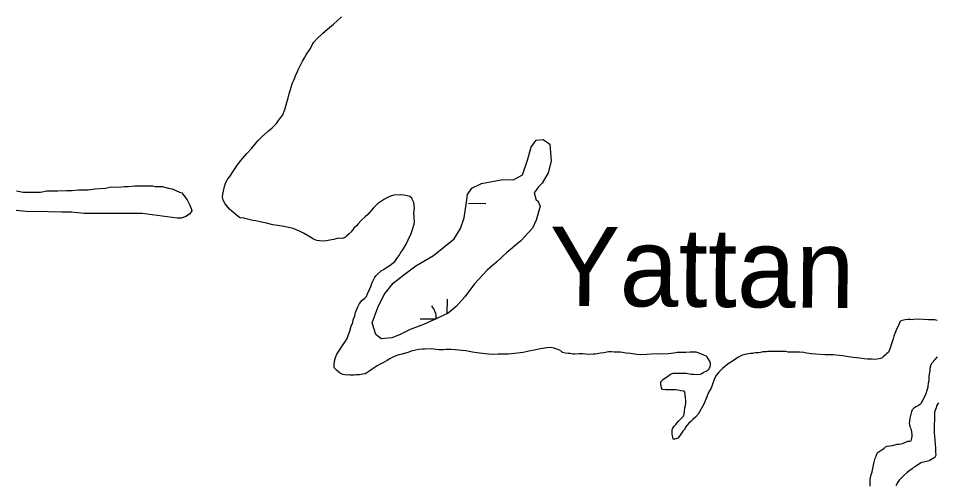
# Model space of a CAD drawing. Extents: x 3271442 to 3309282, y 752266 to 777610.
# Drawn here: x 3282681 to 3284369, y 764526 to 765382 of the extents above; entities that cross this region are included whole.
import ezdxf

# ---------------------------------------------------------------- set-up
doc = ezdxf.new("R2010")
doc.units = 0
for name, color, linetype in [('V-SITE-VEGE', 7, 'Continuous'), ('V-TOPO-GNAM-IDEN', 7, 'Continuous'), ('V-UTIL-IDEN', 7, 'Continuous'), ('V-WETL-SWMP', 7, 'Continuous')]:
    doc.layers.add(name, color=color, linetype=linetype)

msp = doc.modelspace()

# ---------------------------------------------------------------- linework, layer by layer
at = {"layer": 'V-SITE-VEGE'}
for points in [[(3283253.3, 765365), (3283260.6, 765371.3), (3283267.3, 765377.5), (3283275, 765384.5)], [(3283390, 765057.2), (3283383.7, 765058.3), (3283371.2, 765057.2), (3283364.9, 765055.4), (3283359.8, 765053.2), (3283354.3, 765050.2), (3283346.5, 765045.5), (3283341.4, 765041.4), (3283334, 765034.1), (3283323.3, 765022.3), (3283318.9, 765017.9), (3283313.3, 765012.8), (3283310.8, 765010.2), (3283306, 765004.7), (3283302.7, 765001.4), (3283297.9, 764997), (3283296.8, 764995.1), (3283292.7, 764990.4), (3283289.4, 764986.7), (3283284.6, 764982.3), (3283282.7, 764980.4), (3283280.9, 764979), (3283277.2, 764978.2), (3283268.8, 764978.3), (3283261, 764976.1), (3283256.6, 764975.3), (3283247.8, 764973.5), (3283241.5, 764973.2), (3283234.5, 764973.5), (3283230.1, 764974.3), (3283223.5, 764976.5), (3283218.7, 764979.5), (3283212.5, 764983.5), (3283205.5, 764987.6), (3283198.1, 764991.6), (3283186.4, 764996.1), (3283177.9, 764998.3), (3283169.8, 764999.8), (3283148.8, 765002.8), (3283137.4, 765006.1), (3283131.2, 765007.6), (3283122.7, 765009.4), (3283117.6, 765010.2), (3283112.1, 765011.3), (3283109.9, 765011.7), (3283099.9, 765013.9), (3283095.5, 765015), (3283088.9, 765016.1), (3283086, 765018), (3283080.8, 765022), (3283077.5, 765025), (3283073.5, 765028.3), (3283069.4, 765032), (3283063.9, 765038.6), (3283061, 765042.7), (3283058, 765048.2), (3283056.9, 765051.5), (3283056.2, 765054.1), (3283057, 765059.6), (3283058.4, 765064.7), (3283059.9, 765073.2), (3283062.1, 765079.5), (3283066.2, 765087.2), (3283069.9, 765091.6), (3283076.9, 765102.2), (3283083.9, 765112.9), (3283090.2, 765121.3), (3283101.2, 765134.2), (3283110.1, 765143.8), (3283121.2, 765157), (3283129.3, 765165.4), (3283141.1, 765175.7), (3283147.7, 765181.2), (3283153.2, 765186.4), (3283155.4, 765188.9), (3283159.5, 765194.5), (3283162.8, 765199.6), (3283166.5, 765204), (3283171.3, 765214.7), (3283177.2, 765236), (3283179.1, 765243.7), (3283183.1, 765257.3), (3283185.4, 765263.6), (3283187.2, 765267.3), (3283189.4, 765272.8), (3283190.9, 765277.2), (3283192.8, 765281.6), (3283195.3, 765287.5), (3283198.3, 765293.7), (3283203.5, 765303.7), (3283207.2, 765309.5), (3283210.5, 765315.1), (3283212.3, 765318), (3283215.6, 765323.1), (3283217.9, 765326.8), (3283221.2, 765333.1), (3283224.1, 765338.2), (3283231.1, 765345.9), (3283237, 765351.4), (3283240.7, 765354.7), (3283253.3, 765365)], [(3282677.7, 765065.3), (3282690.3, 765063.2), (3282722, 765063.2), (3282733.7, 765065.3), (3282753.7, 765065.2), (3282769.6, 765066.3), (3282780.2, 765066.2), (3282791.8, 765067.3), (3282809.7, 765067.2), (3282822.4, 765069.3), (3282841.4, 765070.4), (3282852, 765072.5), (3282865.7, 765072.4), (3282876.3, 765073.5), (3282883.7, 765073.5), (3282895.3, 765074.5), (3282928.1, 765074.5), (3282932.3, 765073.4), (3282946, 765073.4), (3282956.6, 765070.2), (3282964, 765069.1), (3282977.7, 765062.8), (3282982, 765061.7), (3282991.4, 765049), (3282995.7, 765040.5), (3282998.8, 765033.1), (3282999.9, 765028.9), (3282995.6, 765022.6), (3282989.3, 765018.4), (3282980.8, 765015.2), (3282973.4, 765015.2), (3282909, 765023.8), (3282802.3, 765023.9), (3282779, 765026.1), (3282761.1, 765026.1), (3282736.8, 765027.2), (3282695.6, 765027.3), (3282677.6, 765029.4)], [(3283503.5, 764771.8), (3283496.5, 764772.5), (3283484, 764773.7), (3283476.3, 764774), (3283467.5, 764774.1), (3283461.9, 764773.7), (3283453.9, 764773.7), (3283439.9, 764775.2), (3283427.4, 764774.9), (3283423.7, 764774.9), (3283417.1, 764774.5), (3283411.9, 764773), (3283403.4, 764770.9), (3283399, 764769.4), (3283386.9, 764765.7), (3283380.2, 764764.3), (3283374.7, 764762.4), (3283368.1, 764759.5), (3283364, 764757.3), (3283358.9, 764754), (3283354.5, 764751.8), (3283350.8, 764749.6), (3283347.5, 764747.8), (3283340.8, 764744.5), (3283336.8, 764741.9), (3283331.3, 764738.2), (3283327.2, 764734.9), (3283321.7, 764731.3), (3283318.7, 764729.4), (3283314.3, 764728.7), (3283308.1, 764728), (3283302.2, 764727.6), (3283298.5, 764727.2), (3283293.3, 764727.3), (3283290.4, 764727.3), (3283287.8, 764727.6), (3283285.6, 764727.3), (3283281.2, 764727.6), (3283277.9, 764728.4), (3283273.5, 764729.9), (3283270.2, 764732.5), (3283265.8, 764736.1), (3283262.1, 764739.8), (3283261.7, 764742), (3283261.7, 764745), (3283262.5, 764752.7), (3283264, 764759.3), (3283266.5, 764765.6), (3283272.8, 764775.1), (3283277.2, 764781.4), (3283282.4, 764789.5), (3283285.4, 764794.6), (3283287.6, 764800.1), (3283290.2, 764807.9), (3283293.1, 764817), (3283295.7, 764824), (3283296.8, 764828.4), (3283299.4, 764836.2), (3283300.9, 764842.4), (3283305, 764852.7), (3283308.3, 764858.6), (3283313.1, 764864.5), (3283317.5, 764868.1), (3283320.8, 764871.8), (3283323, 764876.2), (3283326.7, 764884.3), (3283328.9, 764889.8), (3283330.8, 764895.4), (3283332.6, 764899.8), (3283336, 764906), (3283338.2, 764909.7), (3283341.5, 764912.6), (3283347.8, 764918.5), (3283352.2, 764921.1), (3283359.6, 764926.2), (3283364.7, 764928.8), (3283370.2, 764933.2), (3283373.6, 764936.1), (3283375.4, 764939.4), (3283378.7, 764943.5), (3283380.9, 764946.8), (3283382.4, 764949.4), (3283385, 764953.4), (3283387.9, 764957.4), (3283394.2, 764967.4), (3283397.9, 764975.5), (3283403.1, 764987.2), (3283405.7, 764994.6), (3283408.6, 765004.1), (3283409.4, 765009.3), (3283408.7, 765015.5), (3283408.7, 765017.8), (3283408.3, 765024.4), (3283409.1, 765033.9), (3283408.7, 765040.6), (3283408, 765043.9), (3283405.8, 765048.7), (3283404.7, 765051.6), (3283400.6, 765054.9), (3283398.1, 765055.7), (3283390, 765057.2)], [(3284323.5, 764828.8), (3284320.5, 764829.2), (3284315.4, 764829.2), (3284310.6, 764828.9), (3284305.4, 764827.4), (3284302.5, 764826.3), (3284301, 764824.8), (3284298.4, 764818.6), (3284296.2, 764813.8), (3284291.8, 764803.5), (3284289.9, 764798.7), (3284288.8, 764793.9), (3284285.5, 764784.4), (3284283.3, 764776.7), (3284280.3, 764769.3), (3284276.6, 764766), (3284274.4, 764763.8), (3284270.7, 764760.5), (3284268.5, 764759), (3284265.6, 764757.9), (3284262.6, 764757.2), (3284256, 764756.1), (3284250.5, 764756.5), (3284241.6, 764756.5), (3284235.4, 764756.9), (3284227.3, 764758.3), (3284215.2, 764759.5), (3284202.7, 764761.3), (3284196.4, 764762.8), (3284189.8, 764763.2), (3284178.4, 764764.3), (3284164, 764764.3), (3284146.4, 764765.5), (3284138.6, 764766.2), (3284129.8, 764767.7), (3284124.7, 764768.5), (3284116.6, 764769.2), (3284112.1, 764769.2), (3284107.7, 764769.6), (3284102.9, 764769.2), (3284096, 764769.3), (3284091.5, 764770.4), (3284087.9, 764770.4), (3284080.9, 764770.8), (3284068.7, 764770.8), (3284064.3, 764770.8), (3284058.8, 764770.4), (3284056.2, 764770.1), (3284052.2, 764769.7), (3284049.6, 764769.7), (3284047.4, 764769.3), (3284044.8, 764768.6), (3284041.1, 764768.2), (3284037.8, 764768.3), (3284035.6, 764767.9), (3284032.3, 764767.5), (3284030.1, 764767.2), (3284026.8, 764766.8), (3284023.1, 764766.1), (3284020.1, 764765.7), (3284016.1, 764765), (3284010.2, 764763.2), (3284004.7, 764760.2), (3284001.7, 764758.4), (3283993.6, 764752.9), (3283985.9, 764747.7), (3283975.2, 764739.3), (3283968.2, 764732.7), (3283963, 764726.1), (3283959.7, 764719.1), (3283957.1, 764710.6), (3283955.6, 764706.9), (3283954.5, 764703.3), (3283951.2, 764698.1), (3283949, 764694.1), (3283946.4, 764687.5), (3283940.9, 764674.2), (3283930.5, 764655.5), (3283925.7, 764650), (3283920.6, 764645.6), (3283916.9, 764641.9), (3283913.6, 764638.9), (3283910.6, 764635.6), (3283906.9, 764630.9), (3283905.8, 764627.9), (3283902.5, 764624.2), (3283897.7, 764617.3), (3283895.5, 764614.3), (3283892.9, 764611.8), (3283891.1, 764610.7), (3283887.4, 764609.6), (3283884.8, 764609.6), (3283883.7, 764613.6), (3283882.6, 764618.4), (3283882.6, 764626.9), (3283883.8, 764629.8), (3283886.7, 764633.8), (3283889.7, 764636.8), (3283894.4, 764642.7), (3283898.5, 764646.7), (3283902.9, 764651.5)], [(3284369.8, 764827.6), (3284364.7, 764828.4), (3284357.3, 764828.4), (3284354, 764828.8), (3284334.9, 764829.9), (3284326.4, 764829.2), (3284323.5, 764828.8)], [(3283902.9, 764651.5), (3283904.8, 764654.8), (3283905.5, 764661.4), (3283906.3, 764666.9), (3283907.4, 764671.7), (3283907.8, 764675.8), (3283907.8, 764681.3), (3283907, 764685), (3283906.7, 764691.9), (3283906.3, 764696), (3283904.9, 764697.5), (3283898.6, 764698.6), (3283893.4, 764699.7), (3283889, 764700.1), (3283882.4, 764700.1), (3283879.1, 764700.5), (3283873.2, 764700.1), (3283871, 764700.1), (3283865.1, 764700.9), (3283862.9, 764703.8), (3283861.8, 764710.4), (3283861.8, 764715.2), (3283867, 764720), (3283871.4, 764722.6), (3283874, 764724.8), (3283879.5, 764729.2), (3283884.3, 764731), (3283891.7, 764731), (3283896.1, 764730.6), (3283899.8, 764730.6), (3283904.5, 764731), (3283908.2, 764731), (3283917.4, 764729.1), (3283921.8, 764728.7), (3283929.6, 764728.3), (3283935.1, 764729.1), (3283937.3, 764730.2), (3283939.5, 764732), (3283942.4, 764733.5), (3283945, 764734.6), (3283949.1, 764736.8), (3283950.9, 764739), (3283952.4, 764743), (3283953.1, 764746.3), (3283953.1, 764748.5), (3283952.4, 764751.8), (3283946.2, 764761.4), (3283941, 764763.6), (3283932.6, 764767.3), (3283927.1, 764769.2), (3283916, 764769.2), (3283907.6, 764768.5), (3283901.7, 764768.9), (3283891.7, 764768.5), (3283889.2, 764768.2), (3283881.1, 764766.7), (3283875.2, 764766), (3283865.2, 764765.6), (3283856, 764766), (3283843.9, 764765.7), (3283836.2, 764764.9), (3283825.1, 764764.2), (3283817.8, 764765), (3283806, 764766.8), (3283798.3, 764767.6), (3283787.6, 764769.1), (3283781.3, 764769.4), (3283776.2, 764769.5), (3283771, 764769.8), (3283765.5, 764769.8), (3283757.1, 764768.4), (3283751.2, 764767.7), (3283741.2, 764765.8), (3283737.5, 764765.5), (3283730.9, 764765.1), (3283723.2, 764765.9), (3283717.7, 764766.2), (3283711.8, 764766.3), (3283703.7, 764765.9), (3283701.1, 764765.9), (3283694.9, 764766.7), (3283691.9, 764766.7), (3283686.8, 764767.8), (3283681.2, 764768.5), (3283678.7, 764771.1), (3283674.3, 764773.7), (3283665.4, 764776.6), (3283659.6, 764777.8), (3283652.2, 764777.4), (3283640.1, 764775.6), (3283632, 764773.8), (3283619.1, 764771.2), (3283609.1, 764769), (3283593.3, 764767.2), (3283581.9, 764765.4), (3283562.8, 764765.4), (3283552.8, 764765.1), (3283539.2, 764766.2), (3283523.8, 764768.1), (3283516, 764769.6), (3283503.5, 764771.8)], [(3284340.9, 764676.5), (3284342.7, 764679.4), (3284345.3, 764684.9), (3284347.5, 764689), (3284349.4, 764693.4), (3284353.4, 764705.9), (3284353.8, 764712.9), (3284354.9, 764717.6), (3284355.3, 764724.6), (3284355.7, 764729.1), (3284356.8, 764735.3), (3284356.8, 764739.7), (3284358.6, 764746.7), (3284360.1, 764748.9), (3284366, 764755.9), (3284370.1, 764761)], [(3284246.4, 764523.6), (3284246.4, 764536.1), (3284248.6, 764544.2), (3284250.1, 764549.7), (3284253.5, 764565.1), (3284254.6, 764569.9), (3284256, 764575.1), (3284257.5, 764578.7), (3284259.7, 764583.9), (3284261.2, 764585.7), (3284264.9, 764588.3), (3284267.8, 764590.1), (3284272.3, 764593.4), (3284274.8, 764595.6), (3284277.8, 764597.1), (3284282.9, 764597.4), (3284287.4, 764598.2), (3284291.8, 764599.3), (3284296.2, 764600.7), (3284298.4, 764600.7), (3284303.6, 764601.1), (3284307.6, 764602.6), (3284315.7, 764606.2), (3284319.4, 764606.2), (3284322, 764606.9), (3284322.7, 764609.2), (3284323.8, 764614.7), (3284323.8, 764618.3), (3284323.1, 764622.8), (3284322.7, 764626.8), (3284320.5, 764630.5), (3284319.8, 764633.1), (3284319.4, 764635.7), (3284318.7, 764639.3), (3284319.5, 764641.9), (3284320.2, 764648.2), (3284321.3, 764653.3), (3284323.2, 764660.7), (3284324.6, 764664.3), (3284328.3, 764668), (3284330.5, 764669.5), (3284333.9, 764671), (3284335.7, 764672.1), (3284339, 764674.6), (3284340.9, 764676.5)], [(3284372.1, 764676.4), (3284368.4, 764670.9), (3284367.7, 764667.2), (3284365.1, 764659.1), (3284365.1, 764651.8), (3284364.7, 764644), (3284364, 764637.8), (3284363.9, 764621.6), (3284364.7, 764615), (3284366.5, 764593.3), (3284366.5, 764589.9), (3284366.8, 764585.2), (3284367.2, 764581.8), (3284366.8, 764578.2), (3284365.3, 764576.3), (3284358, 764571.6), (3284355, 764570.1), (3284339.6, 764566.1), (3284330, 764559.8), (3284326.3, 764557.6), (3284323.7, 764555.4), (3284317.5, 764550.7), (3284314.1, 764547.7), (3284308.6, 764543.3), (3284305.3, 764540), (3284300.1, 764534.5), (3284297.2, 764530.8), (3284293.9, 764524.2)]]:
    msp.add_lwpolyline(points, dxfattribs=at)
at = {"layer": 'V-WETL-SWMP'}
for p, q in [((3283508.4, 765042.7), (3283540.4, 765042.5)), ((3283469.5, 764840.2), (3283469.8, 764866.4)), ((3283419.5, 764830.8), (3283449.4, 764830.6))]:
    msp.add_line(p, q, dxfattribs=at)
msp.add_lwpolyline([(3283604.7, 764973.6), (3283578.5, 764951.6), (3283560.5, 764935.4), (3283542.8, 764919.6), (3283519.6, 764894.7), (3283501.9, 764870.8), (3283486, 764853.1), (3283471.3, 764841), (3283451.4, 764831.5), (3283425.6, 764820.1), (3283401.3, 764811), (3283381.8, 764801.1), (3283367.8, 764795.6), (3283348.3, 764794.1), (3283338.4, 764801.5), (3283331.4, 764823.2), (3283341.8, 764851.2), (3283353.6, 764875.4), (3283370.2, 764896), (3283389.7, 764911.4), (3283411.8, 764927.6), (3283443.9, 764946.7), (3283482.2, 764977.5), (3283494, 764996.3), (3283500.3, 765016.1), (3283504.7, 765044.4), (3283506.6, 765058.8), (3283514.7, 765070.6), (3283532.4, 765079), (3283571.8, 765086.3), (3283590.9, 765085.5), (3283607.5, 765094.7), (3283616.7, 765121.5), (3283623.4, 765145.4), (3283633, 765158.3), (3283645.9, 765159.7), (3283658, 765150.9), (3283660.5, 765120), (3283655, 765098.6), (3283643.9, 765079.5), (3283636.9, 765072.5), (3283629.2, 765061.5), (3283632.8, 765048.6), (3283636.1, 765046.8), (3283640.1, 765037.6), (3283633.1, 765011.8), (3283626.1, 764997.1)], close=True, dxfattribs=at)
msp.add_arc((3283414.2, 764831.4), 35.2, 358.8327, 40.2999, dxfattribs=at)

# ---------------------------------------------------------------- texts
at = {"layer": 'V-TOPO-GNAM-IDEN'}
msp.add_text('Yattan', height=145, rotation=359.5281, dxfattribs=at).set_placement((3283656.6, 764854.8))
at = {"layer": 'V-UTIL-IDEN'}
msp.add_text('FLORIDA GAS TRANSMISSION CORP.', height=83, rotation=24.7554, dxfattribs=at).set_placement((3281011.9, 764854.7))

doc.saveas('drawing.dxf')
